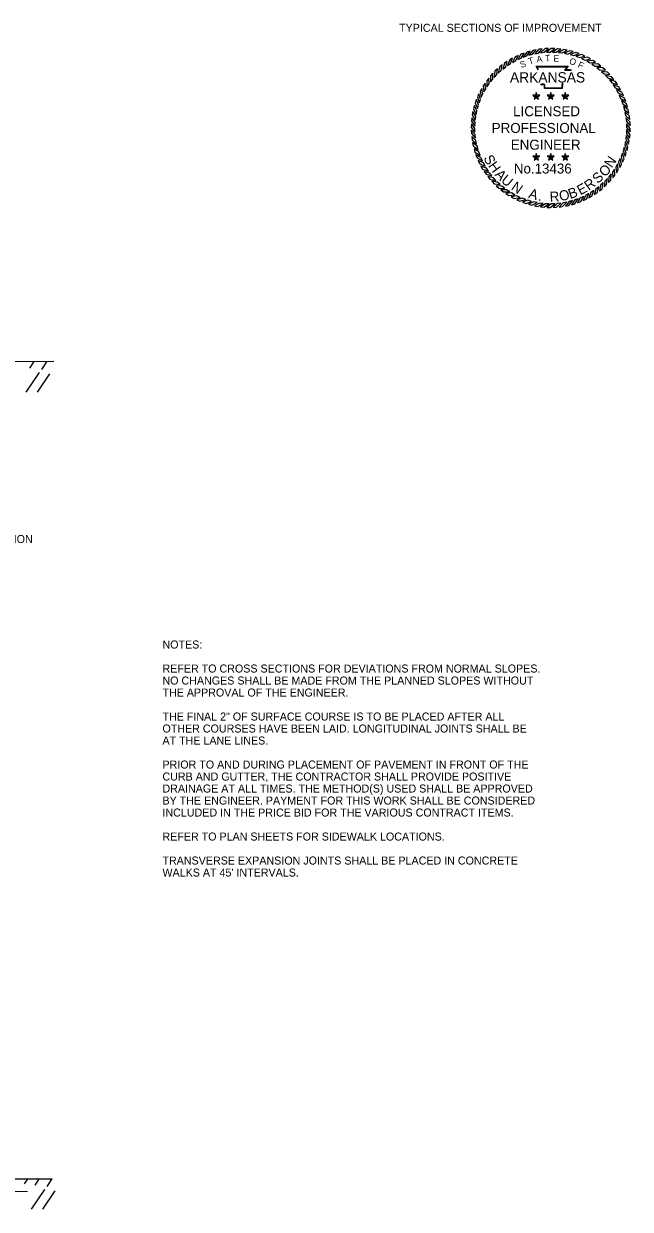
# Model space of a CAD drawing. Extents: x 1001270 to 1003428, y 1840152 to 1842912.
# Drawn here: x 1001383 to 1001428.5, y 1841694.5 to 1841783.4 of the extents above; entities that cross this region are included whole.
import ezdxf

# ---------------------------------------------------------------- set-up
doc = ezdxf.new("R2010")
doc.units = 0
for name, color, linetype in [('1', 7, 'Continuous'), ('19', 7, 'Continuous'), ('G-ANNO-SYMB', 7, 'Continuous')]:
    doc.layers.add(name, color=color, linetype=linetype)

msp = doc.modelspace()

# ---------------------------------------------------------------- linework, layer by layer
at = {"layer": '19'}
for p, q in [((1001383.443, 1841757.566), (1001383.775, 1841758.055)), ((1001384.338, 1841757.474), (1001384.719, 1841758.048)), ((1001383.156, 1841755.756), (1001384.153, 1841757.232)), ((1001384.011, 1841755.758), (1001384.947, 1841757.14)), ((1001383.05, 1841696.391), (1001383.312, 1841696.786)), ((1001383.845, 1841696.299), (1001384.177, 1841696.787)), ((1001384.74, 1841696.207), (1001385.121, 1841696.781)), ((1001381.004, 1841695.847), (1001383.274, 1841695.835)), ((1001383.558, 1841694.489), (1001384.554, 1841695.964)), ((1001384.413, 1841694.491), (1001385.349, 1841695.873))]:
    msp.add_line(p, q, dxfattribs=at)
for points in [[(1001373.601, 1841758.046), (1001385.251, 1841758.081)], [(1001373.288, 1841696.78), (1001385.121, 1841696.781)]]:
    msp.add_lwpolyline(points, dxfattribs=at)
at = {"layer": 'G-ANNO-SYMB'}
for points in [[(1001421.416, 1841781.443), (1001421.165, 1841781.39), (1001420.881, 1841781.032), (1001421.148, 1841781.106)], [(1001421.88, 1841781.511), (1001421.625, 1841781.479), (1001421.314, 1841781.144), (1001421.586, 1841781.196)], [(1001422.347, 1841781.543), (1001422.091, 1841781.53), (1001421.754, 1841781.221), (1001422.029, 1841781.252)], [(1001422.816, 1841781.538), (1001422.559, 1841781.546), (1001422.199, 1841781.264), (1001422.476, 1841781.273)], [(1001423.282, 1841781.496), (1001423.027, 1841781.524), (1001422.646, 1841781.271), (1001422.923, 1841781.258)], [(1001423.744, 1841781.418), (1001423.492, 1841781.466), (1001423.092, 1841781.244), (1001423.367, 1841781.209)], [(1001419.256, 1841780.575), (1001419.045, 1841780.431), (1001418.919, 1841779.991), (1001419.138, 1841780.161)], [(1001419.658, 1841780.816), (1001419.436, 1841780.688), (1001419.276, 1841780.26), (1001419.507, 1841780.412)], [(1001420.078, 1841781.024), (1001419.846, 1841780.914), (1001419.653, 1841780.5), (1001419.896, 1841780.633)], [(1001420.513, 1841781.199), (1001420.273, 1841781.107), (1001420.048, 1841780.709), (1001420.3, 1841780.823)], [(1001420.96, 1841781.339), (1001420.714, 1841781.266), (1001420.458, 1841780.887), (1001420.719, 1841780.981)], [(1001424.198, 1841781.304), (1001423.951, 1841781.371), (1001423.535, 1841781.181), (1001423.806, 1841781.125)], [(1001424.642, 1841781.155), (1001424.401, 1841781.241), (1001423.971, 1841781.084), (1001424.237, 1841781.007)], [(1001425.073, 1841780.971), (1001424.839, 1841781.076), (1001424.398, 1841780.953), (1001424.658, 1841780.855)], [(1001425.488, 1841780.754), (1001425.263, 1841780.876), (1001424.814, 1841780.789), (1001425.065, 1841780.671)], [(1001425.885, 1841780.505), (1001425.67, 1841780.645), (1001425.216, 1841780.593), (1001425.457, 1841780.456)], [(1001418.18, 1841779.676), (1001418.008, 1841779.486), (1001417.988, 1841779.029), (1001418.161, 1841779.245)], [(1001418.515, 1841780.004), (1001418.329, 1841779.827), (1001418.273, 1841779.374), (1001418.462, 1841779.576)], [(1001418.874, 1841780.304), (1001418.675, 1841780.143), (1001418.584, 1841779.695), (1001418.789, 1841779.882)], [(1001426.261, 1841780.225), (1001426.058, 1841780.382), (1001425.601, 1841780.366), (1001425.83, 1841780.21)], [(1001426.614, 1841779.917), (1001426.424, 1841780.089), (1001425.967, 1841780.109), (1001426.183, 1841779.936)], [(1001426.942, 1841779.582), (1001426.765, 1841779.769), (1001426.312, 1841779.825), (1001426.514, 1841779.635)], [(1001417.593, 1841778.947), (1001417.453, 1841778.732), (1001417.504, 1841778.278), (1001417.642, 1841778.519)], [(1001417.872, 1841779.323), (1001417.716, 1841779.12), (1001417.732, 1841778.663), (1001417.887, 1841778.892)], [(1001427.242, 1841779.223), (1001427.081, 1841779.423), (1001426.633, 1841779.514), (1001426.82, 1841779.309)], [(1001427.513, 1841778.841), (1001427.368, 1841779.053), (1001426.929, 1841779.179), (1001427.099, 1841778.96)], [(1001427.754, 1841778.439), (1001427.626, 1841778.661), (1001427.198, 1841778.822), (1001427.35, 1841778.59)], [(1001417.127, 1841778.135), (1001417.022, 1841777.901), (1001417.144, 1841777.46), (1001417.242, 1841777.72)], [(1001417.344, 1841778.55), (1001417.221, 1841778.325), (1001417.308, 1841777.876), (1001417.426, 1841778.127)], [(1001421.427, 1841777.955), (1001421.366, 1841778.04), (1001421.167, 1841778.04), (1001421.328, 1841777.923)], [(1001421.427, 1841777.955), (1001421.328, 1841777.923), (1001421.266, 1841777.735), (1001421.427, 1841777.851)], [(1001421.427, 1841777.955), (1001421.488, 1841778.04), (1001421.427, 1841778.228), (1001421.366, 1841778.04)], [(1001421.427, 1841777.955), (1001421.526, 1841777.923), (1001421.686, 1841778.04), (1001421.488, 1841778.04)], [(1001421.427, 1841777.955), (1001421.427, 1841777.851), (1001421.587, 1841777.735), (1001421.526, 1841777.923)], [(1001422.518, 1841777.955), (1001422.456, 1841778.04), (1001422.258, 1841778.04), (1001422.419, 1841777.923)], [(1001422.518, 1841777.955), (1001422.419, 1841777.923), (1001422.357, 1841777.735), (1001422.518, 1841777.851)], [(1001422.518, 1841777.955), (1001422.579, 1841778.04), (1001422.518, 1841778.228), (1001422.456, 1841778.04)], [(1001422.518, 1841777.955), (1001422.617, 1841777.923), (1001422.777, 1841778.04), (1001422.579, 1841778.04)], [(1001422.518, 1841777.955), (1001422.518, 1841777.851), (1001422.678, 1841777.735), (1001422.617, 1841777.923)], [(1001423.609, 1841777.955), (1001423.547, 1841778.04), (1001423.349, 1841778.04), (1001423.51, 1841777.923)], [(1001423.609, 1841777.955), (1001423.51, 1841777.923), (1001423.448, 1841777.735), (1001423.609, 1841777.851)], [(1001423.609, 1841777.955), (1001423.67, 1841778.04), (1001423.609, 1841778.228), (1001423.547, 1841778.04)], [(1001423.609, 1841777.955), (1001423.708, 1841777.923), (1001423.868, 1841778.04), (1001423.67, 1841778.04)], [(1001423.609, 1841777.955), (1001423.609, 1841777.851), (1001423.769, 1841777.735), (1001423.708, 1841777.923)], [(1001427.962, 1841778.019), (1001427.852, 1841778.251), (1001427.438, 1841778.444), (1001427.571, 1841778.202)], [(1001428.137, 1841777.585), (1001428.045, 1841777.824), (1001427.647, 1841778.05), (1001427.761, 1841777.797)], [(1001416.793, 1841777.26), (1001416.726, 1841777.013), (1001416.916, 1841776.597), (1001416.972, 1841776.868)], [(1001416.943, 1841777.704), (1001416.857, 1841777.463), (1001417.013, 1841777.033), (1001417.09, 1841777.299)], [(1001428.277, 1841777.138), (1001428.204, 1841777.384), (1001427.825, 1841777.64), (1001427.919, 1841777.379)], [(1001428.381, 1841776.681), (1001428.328, 1841776.932), (1001427.97, 1841777.217), (1001428.044, 1841776.949)], [(1001416.601, 1841776.344), (1001416.574, 1841776.089), (1001416.826, 1841775.708), (1001416.839, 1841775.985)], [(1001416.679, 1841776.806), (1001416.632, 1841776.554), (1001416.854, 1841776.154), (1001416.888, 1841776.429)], [(1001428.449, 1841776.218), (1001428.417, 1841776.472), (1001428.082, 1841776.784), (1001428.134, 1841776.512)], [(1001428.481, 1841775.75), (1001428.468, 1841776.006), (1001428.159, 1841776.344), (1001428.19, 1841776.068)], [(1001416.559, 1841775.878), (1001416.552, 1841775.621), (1001416.833, 1841775.261), (1001416.825, 1841775.538)], [(1001416.554, 1841775.409), (1001416.567, 1841775.153), (1001416.876, 1841774.816), (1001416.845, 1841775.091)], [(1001428.434, 1841774.815), (1001428.462, 1841775.07), (1001428.209, 1841775.452), (1001428.196, 1841775.175)], [(1001428.476, 1841775.282), (1001428.483, 1841775.538), (1001428.202, 1841775.899), (1001428.211, 1841775.622)], [(1001416.586, 1841774.942), (1001416.619, 1841774.687), (1001416.953, 1841774.376), (1001416.901, 1841774.648)], [(1001416.654, 1841774.478), (1001416.707, 1841774.227), (1001417.065, 1841773.943), (1001416.992, 1841774.21)], [(1001428.242, 1841773.899), (1001428.309, 1841774.147), (1001428.119, 1841774.563), (1001428.063, 1841774.291)], [(1001428.356, 1841774.353), (1001428.404, 1841774.605), (1001428.182, 1841775.005), (1001428.147, 1841774.73)], [(1001416.759, 1841774.022), (1001416.831, 1841773.776), (1001417.21, 1841773.52), (1001417.116, 1841773.781)], [(1001416.899, 1841773.575), (1001416.99, 1841773.335), (1001417.388, 1841773.11), (1001417.274, 1841773.362)], [(1001421.427, 1841773.387), (1001421.366, 1841773.471), (1001421.167, 1841773.471), (1001421.328, 1841773.355)], [(1001421.427, 1841773.387), (1001421.488, 1841773.471), (1001421.427, 1841773.66), (1001421.366, 1841773.471)], [(1001421.427, 1841773.387), (1001421.526, 1841773.355), (1001421.686, 1841773.471), (1001421.488, 1841773.471)], [(1001422.518, 1841773.387), (1001422.456, 1841773.471), (1001422.258, 1841773.471), (1001422.419, 1841773.355)], [(1001422.518, 1841773.387), (1001422.579, 1841773.471), (1001422.518, 1841773.66), (1001422.456, 1841773.471)], [(1001422.518, 1841773.387), (1001422.617, 1841773.355), (1001422.777, 1841773.471), (1001422.579, 1841773.471)], [(1001423.609, 1841773.387), (1001423.547, 1841773.471), (1001423.349, 1841773.471), (1001423.51, 1841773.355)], [(1001423.609, 1841773.387), (1001423.67, 1841773.471), (1001423.609, 1841773.66), (1001423.547, 1841773.471)], [(1001423.609, 1841773.387), (1001423.708, 1841773.355), (1001423.868, 1841773.471), (1001423.67, 1841773.471)], [(1001427.909, 1841773.024), (1001428.013, 1841773.258), (1001427.891, 1841773.699), (1001427.793, 1841773.44)], [(1001428.092, 1841773.455), (1001428.179, 1841773.697), (1001428.022, 1841774.126), (1001427.945, 1841773.86)], [(1001417.073, 1841773.14), (1001417.183, 1841772.908), (1001417.598, 1841772.715), (1001417.464, 1841772.958)], [(1001417.282, 1841772.72), (1001417.409, 1841772.498), (1001417.838, 1841772.338), (1001417.685, 1841772.569)], [(1001421.427, 1841773.387), (1001421.328, 1841773.355), (1001421.266, 1841773.167), (1001421.427, 1841773.283)], [(1001421.427, 1841773.387), (1001421.427, 1841773.283), (1001421.587, 1841773.167), (1001421.526, 1841773.355)], [(1001422.518, 1841773.387), (1001422.419, 1841773.355), (1001422.357, 1841773.167), (1001422.518, 1841773.283)], [(1001422.518, 1841773.387), (1001422.518, 1841773.283), (1001422.678, 1841773.167), (1001422.617, 1841773.355)], [(1001423.609, 1841773.387), (1001423.51, 1841773.355), (1001423.448, 1841773.167), (1001423.609, 1841773.283)], [(1001423.609, 1841773.387), (1001423.609, 1841773.283), (1001423.769, 1841773.167), (1001423.708, 1841773.355)], [(1001427.442, 1841772.212), (1001427.583, 1841772.427), (1001427.531, 1841772.882), (1001427.394, 1841772.641)], [(1001427.691, 1841772.609), (1001427.814, 1841772.834), (1001427.727, 1841773.283), (1001427.609, 1841773.032)], [(1001417.522, 1841772.318), (1001417.667, 1841772.107), (1001418.106, 1841771.981), (1001417.936, 1841772.2)], [(1001417.793, 1841771.936), (1001417.954, 1841771.737), (1001418.402, 1841771.646), (1001418.216, 1841771.851)], [(1001426.52, 1841771.156), (1001426.707, 1841771.332), (1001426.763, 1841771.786), (1001426.573, 1841771.584)], [(1001426.855, 1841771.483), (1001427.027, 1841771.674), (1001427.047, 1841772.131), (1001426.874, 1841771.914)], [(1001427.163, 1841771.836), (1001427.32, 1841772.04), (1001427.304, 1841772.497), (1001427.148, 1841772.267)], [(1001418.094, 1841771.577), (1001418.27, 1841771.391), (1001418.724, 1841771.335), (1001418.522, 1841771.525)], [(1001418.421, 1841771.242), (1001418.612, 1841771.07), (1001419.069, 1841771.05), (1001418.852, 1841771.223)], [(1001418.774, 1841770.934), (1001418.978, 1841770.778), (1001419.435, 1841770.794), (1001419.205, 1841770.949)], [(1001425.377, 1841770.344), (1001425.599, 1841770.471), (1001425.76, 1841770.9), (1001425.528, 1841770.747)], [(1001425.779, 1841770.584), (1001425.991, 1841770.729), (1001426.117, 1841771.168), (1001425.898, 1841770.999)], [(1001426.161, 1841770.855), (1001426.361, 1841771.016), (1001426.452, 1841771.464), (1001426.247, 1841771.278)], [(1001419.15, 1841770.655), (1001419.365, 1841770.515), (1001419.82, 1841770.566), (1001419.579, 1841770.704)], [(1001419.547, 1841770.406), (1001419.772, 1841770.283), (1001420.221, 1841770.37), (1001419.97, 1841770.488)], [(1001419.962, 1841770.189), (1001420.196, 1841770.084), (1001420.637, 1841770.206), (1001420.378, 1841770.304)], [(1001420.393, 1841770.005), (1001420.635, 1841769.919), (1001421.064, 1841770.075), (1001420.798, 1841770.152)], [(1001420.837, 1841769.855), (1001421.085, 1841769.788), (1001421.501, 1841769.978), (1001421.229, 1841770.034)], [(1001421.291, 1841769.741), (1001421.543, 1841769.694), (1001421.943, 1841769.916), (1001421.668, 1841769.95)], [(1001421.753, 1841769.663), (1001422.008, 1841769.636), (1001422.39, 1841769.888), (1001422.113, 1841769.901)], [(1001422.22, 1841769.621), (1001422.476, 1841769.614), (1001422.837, 1841769.895), (1001422.56, 1841769.887)], [(1001422.688, 1841769.616), (1001422.944, 1841769.629), (1001423.282, 1841769.938), (1001423.006, 1841769.907)], [(1001423.156, 1841769.648), (1001423.41, 1841769.681), (1001423.722, 1841770.015), (1001423.45, 1841769.963)], [(1001423.619, 1841769.716), (1001423.87, 1841769.769), (1001424.155, 1841770.127), (1001423.887, 1841770.054)], [(1001424.076, 1841769.821), (1001424.322, 1841769.893), (1001424.577, 1841770.272), (1001424.317, 1841770.178)], [(1001424.523, 1841769.961), (1001424.762, 1841770.052), (1001424.988, 1841770.45), (1001424.735, 1841770.336)], [(1001424.957, 1841770.135), (1001425.189, 1841770.245), (1001425.382, 1841770.66), (1001425.14, 1841770.526)]]:
    msp.add_lwpolyline(points, close=True, dxfattribs=at)
for points in [[(1001421.562, 1841779.91), (1001421.423, 1841780.211), (1001423.829, 1841780.212), (1001423.628, 1841779.96), (1001423.792, 1841779.962), (1001423.928, 1841779.964), (1001424.065, 1841779.949)], [(1001421.596, 1841779.926), (1001421.482, 1841780.173), (1001423.75, 1841780.174), (1001423.548, 1841779.921), (1001423.792, 1841779.924), (1001423.926, 1841779.925), (1001424.06, 1841779.911)], [(1001423.45, 1841778.901), (1001423.409, 1841778.868), (1001423.395, 1841778.818), (1001423.382, 1841778.693), (1001423.382, 1841778.527), (1001422.038, 1841778.527), (1001422.038, 1841778.751), (1001422.038, 1841778.801), (1001421.984, 1841778.818), (1001421.793, 1841778.818), (1001421.759, 1841778.87)], [(1001423.426, 1841778.931), (1001423.375, 1841778.89), (1001423.358, 1841778.825), (1001423.344, 1841778.695), (1001423.344, 1841778.565), (1001422.077, 1841778.565), (1001422.077, 1841778.751), (1001422.077, 1841778.83), (1001421.99, 1841778.856), (1001421.813, 1841778.856), (1001421.791, 1841778.891)]]:
    msp.add_lwpolyline(points, dxfattribs=at)

# ---------------------------------------------------------------- texts
at = {"layer": '1'}
msp.add_text('TYPICAL SECTIONS OF IMPROVEMENT', height=0.6, dxfattribs=at).set_placement((1001411.138, 1841782.788))
at = {"layer": '19'}
msp.add_text('POINT OF SUPERELEVATION ROTATION', height=0.6, rotation=359.99538, dxfattribs=at).set_placement((1001368.011, 1841744.453))
for s, p in [('NOTES:', (1001393.388, 1841736.542)), ('REFER TO CROSS SECTIONS FOR DEVIATIONS FROM NORMAL SLOPES.', (1001393.388, 1841734.742)), ('NO CHANGES SHALL BE MADE FROM THE PLANNED SLOPES WITHOUT', (1001393.388, 1841733.842)), ('THE APPROVAL OF THE ENGINEER.', (1001393.388, 1841732.942)), ('THE FINAL 2" OF SURFACE COURSE IS TO BE PLACED AFTER ALL', (1001393.388, 1841731.142)), ('OTHER COURSES HAVE BEEN LAID. LONGITUDINAL JOINTS SHALL BE', (1001393.388, 1841730.242)), ('AT THE LANE LINES.', (1001393.388, 1841729.342)), ('PRIOR TO AND DURING PLACEMENT OF PAVEMENT IN FRONT OF THE', (1001393.388, 1841727.542)), ('CURB AND GUTTER, THE CONTRACTOR SHALL PROVIDE POSITIVE', (1001393.388, 1841726.642)), ('DRAINAGE AT ALL TIMES. THE METHOD(S) USED SHALL BE APPROVED', (1001393.388, 1841725.742)), ('BY THE ENGINEER. PAYMENT FOR THIS WORK SHALL BE CONSIDERED', (1001393.388, 1841724.842)), ('INCLUDED IN THE PRICE BID FOR THE VARIOUS CONTRACT ITEMS.', (1001393.388, 1841723.942)), ('REFER TO PLAN SHEETS FOR SIDEWALK LOCATIONS.', (1001393.388, 1841722.142)), ('TRANSVERSE EXPANSION JOINTS SHALL BE PLACED IN CONCRETE', (1001393.388, 1841720.342)), ("WALKS AT 45' INTERVALS.", (1001393.388, 1841719.442))]:
    msp.add_text(s, height=0.6, dxfattribs=at).set_placement(p)
at = {"layer": 'G-ANNO-SYMB'}
for s, height, rotation, p in [('S', 0.475, 19.77256, (1001420.309, 1841780.068)), ('T', 0.475, 16.90148, (1001420.912, 1841780.339)), ('A', 0.475, 8.67877, (1001421.489, 1841780.489)), ('T', 0.475, 1.47887, (1001422.102, 1841780.583)), ('E', 0.475, 356.67203, (1001422.709, 1841780.569)), ('O', 0.475, 341.2218, (1001423.862, 1841780.406)), ('F', 0.475, 335.36282, (1001424.501, 1841780.156)), ('ARKANSAS', 0.7747, 360, (1001419.456, 1841778.988)), ('LICENSED', 0.75, 360, (1001419.696, 1841776.459)), ('PROFESSIONAL', 0.75, 360, (1001418.089, 1841775.205)), ('ENGINEER', 0.75, 360, (1001419.518, 1841773.95)), ('S', 0.75, 298.16364, (1001417.45, 1841773.32)), ('N', 0.75, 56.10067, (1001427.092, 1841772.536)), ('H', 0.75, 305.61905, (1001417.792, 1841772.732)), ('No.13436', 0.747, 360, (1001419.754, 1841772.163)), ('O', 0.75, 44.77573, (1001426.571, 1841771.861)), ('A', 0.75, 313.44722, (1001418.268, 1841772.048)), ('U', 0.75, 320.90262, (1001418.735, 1841771.559)), ('R', 0.75, 35.65967, (1001425.366, 1841770.854)), ('S', 0.75, 43.48784, (1001426.055, 1841771.364)), ('N', 0.75, 324.93262, (1001419.491, 1841771)), ('A', 0.75, 343.09908, (1001420.799, 1841770.357)), ('R', 0.75, 3.22866, (1001422.455, 1841770.043)), ('O', 0.75, 11.42961, (1001423.223, 1841770.092)), ('B', 0.75, 18.88501, (1001423.974, 1841770.251)), ('E', 0.75, 27.83149, (1001424.732, 1841770.522)), ('.', 0.75, 351.30002, (1001421.536, 1841770.138))]:
    msp.add_text(s, height=height, rotation=rotation, dxfattribs=at).set_placement(p)

doc.saveas('drawing.dxf')
